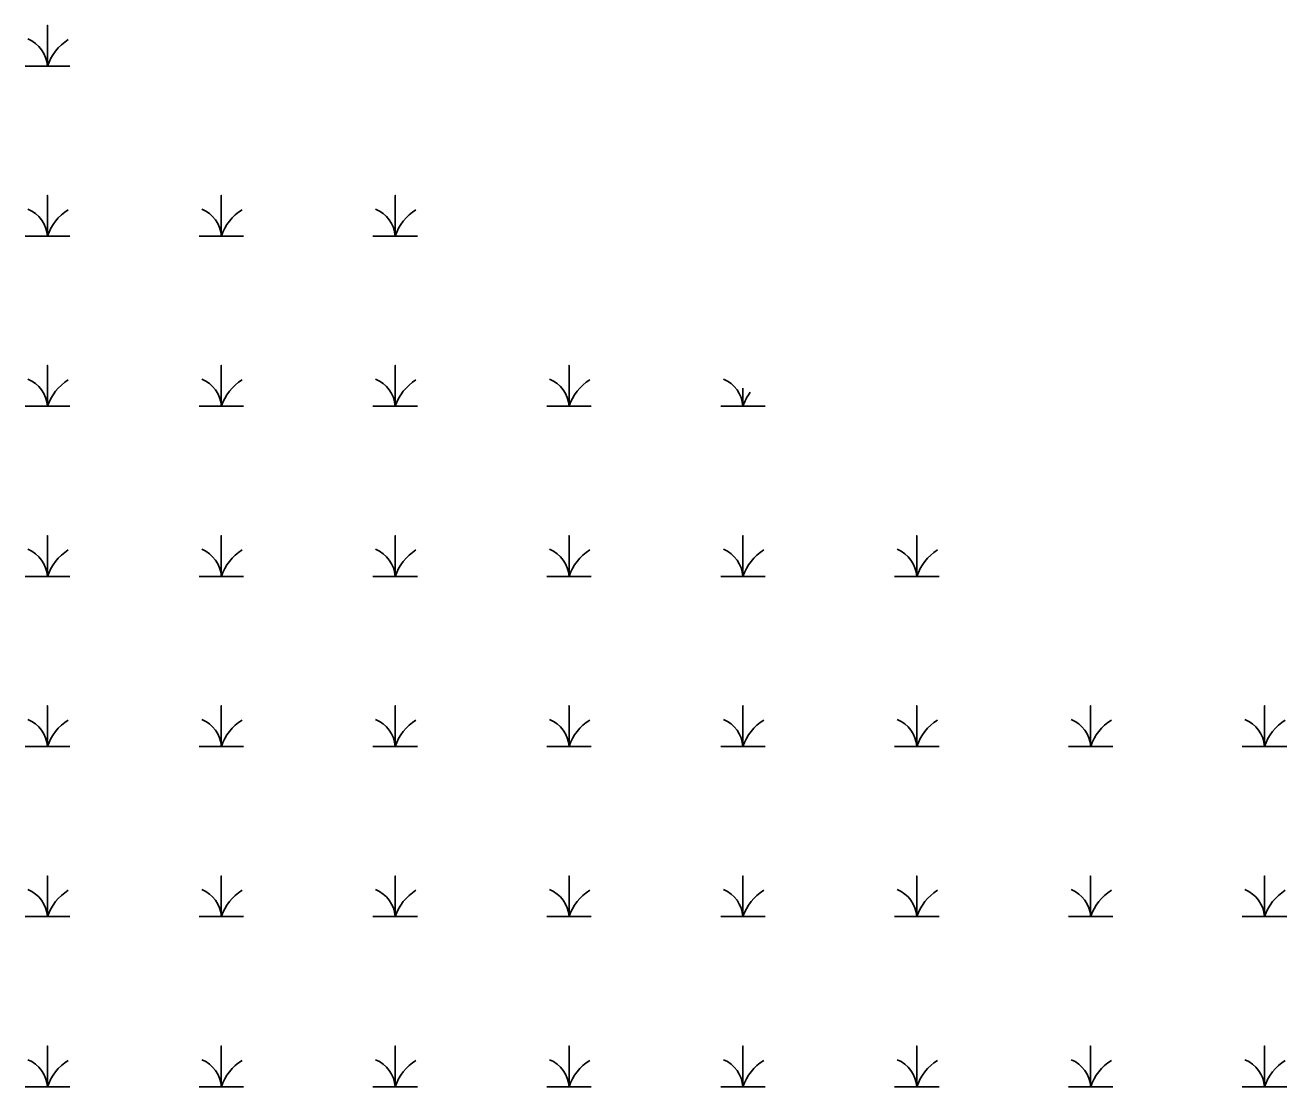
# Model space of a CAD drawing. Extents: x 2072529 to 2268796, y 436423 to 470406.
# Drawn here: x 2249227 to 2249715, y 446271.6 to 446682.1 of the extents above; entities that cross this region are included whole.
import ezdxf

# ---------------------------------------------------------------- set-up
doc = ezdxf.new("R2010")
doc.units = 0
doc.layers.add('Exist Environmental Wetland Boundary Cogo Point CELL', color=7, linetype='Continuous')

msp = doc.modelspace()

# ---------------------------------------------------------------- linework, layer by layer
at = {"layer": 'Exist Environmental Wetland Boundary Cogo Point CELL'}
for points in [[(2249227.01, 446666.37), (2249235.61, 446666.37), (2249235.61, 446682.15), (2249235.61, 446666.37), (2249244.22, 446666.37)], [(2249227.01, 446600.57), (2249235.61, 446600.57), (2249235.61, 446616.35), (2249235.61, 446600.57), (2249244.22, 446600.57)], [(2249294.26, 446600.57), (2249302.86, 446600.57), (2249302.86, 446616.35), (2249302.86, 446600.57), (2249311.47, 446600.57)], [(2249361.51, 446600.57), (2249370.11, 446600.57), (2249370.11, 446616.35), (2249370.11, 446600.57), (2249378.72, 446600.57)], [(2249227.01, 446534.77), (2249235.61, 446534.77), (2249235.61, 446550.55), (2249235.61, 446534.77), (2249244.22, 446534.77)], [(2249294.26, 446534.77), (2249302.86, 446534.77), (2249302.86, 446550.55), (2249302.86, 446534.77), (2249311.47, 446534.77)], [(2249361.51, 446534.77), (2249370.11, 446534.77), (2249370.11, 446550.55), (2249370.11, 446534.77), (2249378.72, 446534.77)], [(2249428.76, 446534.77), (2249437.36, 446534.77), (2249437.36, 446550.55), (2249437.36, 446534.77), (2249445.97, 446534.77)], [(2249496.01, 446534.77), (2249504.61, 446534.77), (2249504.61, 446541.82)], [(2249504.61, 446541.82), (2249504.61, 446534.77), (2249513.22, 446534.77)], [(2249227.01, 446468.97), (2249235.61, 446468.97), (2249235.61, 446484.75), (2249235.61, 446468.97), (2249244.22, 446468.97)], [(2249294.26, 446468.97), (2249302.86, 446468.97), (2249302.86, 446484.75), (2249302.86, 446468.97), (2249311.47, 446468.97)], [(2249361.51, 446468.97), (2249370.11, 446468.97), (2249370.11, 446484.75), (2249370.11, 446468.97), (2249378.72, 446468.97)], [(2249428.76, 446468.97), (2249437.36, 446468.97), (2249437.36, 446484.75), (2249437.36, 446468.97), (2249445.97, 446468.97)], [(2249496.01, 446468.97), (2249504.61, 446468.97), (2249504.61, 446484.75), (2249504.61, 446468.97), (2249513.22, 446468.97)], [(2249563.26, 446468.97), (2249571.86, 446468.97), (2249571.86, 446484.75), (2249571.86, 446468.97), (2249580.47, 446468.97)], [(2249227.01, 446403.17), (2249235.61, 446403.17), (2249235.61, 446418.95), (2249235.61, 446403.17), (2249244.22, 446403.17)], [(2249294.26, 446403.17), (2249302.86, 446403.17), (2249302.86, 446418.95), (2249302.86, 446403.17), (2249311.47, 446403.17)], [(2249361.51, 446403.17), (2249370.11, 446403.17), (2249370.11, 446418.95), (2249370.11, 446403.17), (2249378.72, 446403.17)], [(2249428.76, 446403.17), (2249437.36, 446403.17), (2249437.36, 446418.95), (2249437.36, 446403.17), (2249445.97, 446403.17)], [(2249496.01, 446403.17), (2249504.61, 446403.17), (2249504.61, 446418.95), (2249504.61, 446403.17), (2249513.22, 446403.17)], [(2249563.26, 446403.17), (2249571.86, 446403.17), (2249571.86, 446418.95), (2249571.86, 446403.17), (2249580.47, 446403.17)], [(2249630.51, 446403.17), (2249639.11, 446403.17), (2249639.11, 446418.95), (2249639.11, 446403.17), (2249647.72, 446403.17)], [(2249697.76, 446403.17), (2249706.36, 446403.17), (2249706.36, 446418.95), (2249706.36, 446403.17), (2249714.97, 446403.17)], [(2249227.01, 446337.37), (2249235.61, 446337.37), (2249235.61, 446353.15), (2249235.61, 446337.37), (2249244.22, 446337.37)], [(2249294.26, 446337.37), (2249302.86, 446337.37), (2249302.86, 446353.15), (2249302.86, 446337.37), (2249311.47, 446337.37)], [(2249361.51, 446337.37), (2249370.11, 446337.37), (2249370.11, 446353.15), (2249370.11, 446337.37), (2249378.72, 446337.37)], [(2249428.76, 446337.37), (2249437.36, 446337.37), (2249437.36, 446353.15), (2249437.36, 446337.37), (2249445.97, 446337.37)], [(2249496.01, 446337.37), (2249504.61, 446337.37), (2249504.61, 446353.15), (2249504.61, 446337.37), (2249513.22, 446337.37)], [(2249563.26, 446337.37), (2249571.86, 446337.37), (2249571.86, 446353.15), (2249571.86, 446337.37), (2249580.47, 446337.37)], [(2249630.51, 446337.37), (2249639.11, 446337.37), (2249639.11, 446353.15), (2249639.11, 446337.37), (2249647.72, 446337.37)], [(2249697.76, 446337.37), (2249706.36, 446337.37), (2249706.36, 446353.15), (2249706.36, 446337.37), (2249714.97, 446337.37)], [(2249227.01, 446271.57), (2249235.61, 446271.57), (2249235.61, 446287.35), (2249235.61, 446271.57), (2249244.22, 446271.57)], [(2249294.26, 446271.57), (2249302.86, 446271.57), (2249302.86, 446287.35), (2249302.86, 446271.57), (2249311.47, 446271.57)], [(2249361.51, 446271.57), (2249370.11, 446271.57), (2249370.11, 446287.35), (2249370.11, 446271.57), (2249378.72, 446271.57)], [(2249428.76, 446271.57), (2249437.36, 446271.57), (2249437.36, 446287.35), (2249437.36, 446271.57), (2249445.97, 446271.57)], [(2249496.01, 446271.57), (2249504.61, 446271.57), (2249504.61, 446287.35), (2249504.61, 446271.57), (2249513.22, 446271.57)], [(2249563.26, 446271.57), (2249571.86, 446271.57), (2249571.86, 446287.35), (2249571.86, 446271.57), (2249580.47, 446271.57)], [(2249630.51, 446271.57), (2249639.11, 446271.57), (2249639.11, 446287.35), (2249639.11, 446271.57), (2249647.72, 446271.57)], [(2249697.76, 446271.57), (2249706.36, 446271.57), (2249706.36, 446287.35), (2249706.36, 446271.57), (2249714.97, 446271.57)]]:
    msp.add_lwpolyline(points, dxfattribs=at)
for centre, radius, start, end in [((2249223.35, 446665.48), 12.3, 4.1403, 67.535), ((2249253.86, 446660.3), 19.22, 122.1274, 161.6222), ((2249223.35, 446599.68), 12.3, 4.1403, 67.535), ((2249253.86, 446594.5), 19.22, 122.1274, 161.6222), ((2249290.6, 446599.68), 12.3, 4.1403, 67.535), ((2249321.11, 446594.5), 19.22, 122.1274, 161.6222), ((2249357.85, 446599.68), 12.3, 4.1403, 67.535), ((2249388.36, 446594.5), 19.22, 122.1274, 161.6222), ((2249223.35, 446533.88), 12.3, 4.1403, 67.535), ((2249253.86, 446528.7), 19.22, 122.1274, 161.6222), ((2249290.6, 446533.88), 12.3, 4.1403, 67.535), ((2249321.11, 446528.7), 19.22, 122.1274, 161.6222), ((2249357.85, 446533.88), 12.3, 4.1403, 67.535), ((2249388.36, 446528.7), 19.22, 122.1274, 161.6222), ((2249425.1, 446533.88), 12.3, 4.1403, 67.535), ((2249455.61, 446528.7), 19.22, 122.1274, 161.6222), ((2249492.35, 446533.88), 12.3, 4.1403, 67.535), ((2249522.86, 446528.7), 19.22, 143.3384, 161.6222), ((2249223.35, 446468.08), 12.3, 4.1403, 67.535), ((2249253.86, 446462.9), 19.22, 122.1274, 161.6222), ((2249290.6, 446468.08), 12.3, 4.1403, 67.535), ((2249321.11, 446462.9), 19.22, 122.1274, 161.6222), ((2249357.85, 446468.08), 12.3, 4.1403, 67.535), ((2249388.36, 446462.9), 19.22, 122.1274, 161.6222), ((2249425.1, 446468.08), 12.3, 4.1403, 67.535), ((2249455.61, 446462.9), 19.22, 122.1274, 161.6222), ((2249492.35, 446468.08), 12.3, 4.1403, 67.535), ((2249522.86, 446462.9), 19.22, 122.1274, 161.6222), ((2249559.6, 446468.08), 12.3, 4.1403, 67.535), ((2249590.11, 446462.9), 19.22, 122.1274, 161.6222), ((2249223.35, 446402.28), 12.3, 4.1403, 67.535), ((2249253.86, 446397.1), 19.22, 122.1274, 161.6222), ((2249290.6, 446402.28), 12.3, 4.1403, 67.535), ((2249321.11, 446397.1), 19.22, 122.1274, 161.6222), ((2249357.85, 446402.28), 12.3, 4.1403, 67.535), ((2249388.36, 446397.1), 19.22, 122.1274, 161.6222), ((2249425.1, 446402.28), 12.3, 4.1403, 67.535), ((2249455.61, 446397.1), 19.22, 122.1274, 161.6222), ((2249492.35, 446402.28), 12.3, 4.1403, 67.535), ((2249522.86, 446397.1), 19.22, 122.1274, 161.6222), ((2249559.6, 446402.28), 12.3, 4.1403, 67.535), ((2249590.11, 446397.1), 19.22, 122.1274, 161.6222), ((2249626.85, 446402.28), 12.3, 4.1403, 67.535), ((2249657.36, 446397.1), 19.22, 122.1274, 161.6222), ((2249694.1, 446402.28), 12.3, 4.1403, 67.535), ((2249724.61, 446397.1), 19.22, 122.1274, 161.6222), ((2249223.35, 446336.48), 12.3, 4.1403, 67.535), ((2249253.86, 446331.3), 19.22, 122.1274, 161.6222), ((2249290.6, 446336.48), 12.3, 4.1403, 67.535), ((2249321.11, 446331.3), 19.22, 122.1274, 161.6222), ((2249357.85, 446336.48), 12.3, 4.1403, 67.535), ((2249388.36, 446331.3), 19.22, 122.1274, 161.6222), ((2249425.1, 446336.48), 12.3, 4.1403, 67.535), ((2249455.61, 446331.3), 19.22, 122.1274, 161.6222), ((2249492.35, 446336.48), 12.3, 4.1403, 67.535), ((2249522.86, 446331.3), 19.22, 122.1274, 161.6222), ((2249559.6, 446336.48), 12.3, 4.1403, 67.535), ((2249590.11, 446331.3), 19.22, 122.1274, 161.6222), ((2249626.85, 446336.48), 12.3, 4.1403, 67.535), ((2249657.36, 446331.3), 19.22, 122.1274, 161.6222), ((2249694.1, 446336.48), 12.3, 4.1403, 67.535), ((2249724.61, 446331.3), 19.22, 122.1274, 161.6222), ((2249223.35, 446270.68), 12.3, 4.1403, 67.535), ((2249253.86, 446265.5), 19.22, 122.1274, 161.6222), ((2249290.6, 446270.68), 12.3, 4.1403, 67.535), ((2249321.11, 446265.5), 19.22, 122.1274, 161.6222), ((2249357.85, 446270.68), 12.3, 4.1403, 67.535), ((2249388.36, 446265.5), 19.22, 122.1274, 161.6222), ((2249425.1, 446270.68), 12.3, 4.1403, 67.535), ((2249455.61, 446265.5), 19.22, 122.1274, 161.6222), ((2249492.35, 446270.68), 12.3, 4.1403, 67.535), ((2249522.86, 446265.5), 19.22, 122.1274, 161.6222), ((2249559.6, 446270.68), 12.3, 4.1403, 67.535), ((2249590.11, 446265.5), 19.22, 122.1274, 161.6222), ((2249626.85, 446270.68), 12.3, 4.1403, 67.535), ((2249657.36, 446265.5), 19.22, 122.1274, 161.6222), ((2249694.1, 446270.68), 12.3, 4.1403, 67.535), ((2249724.61, 446265.5), 19.22, 122.1274, 161.6222)]:
    msp.add_arc(centre, radius, start, end, dxfattribs=at)

doc.saveas('drawing.dxf')
